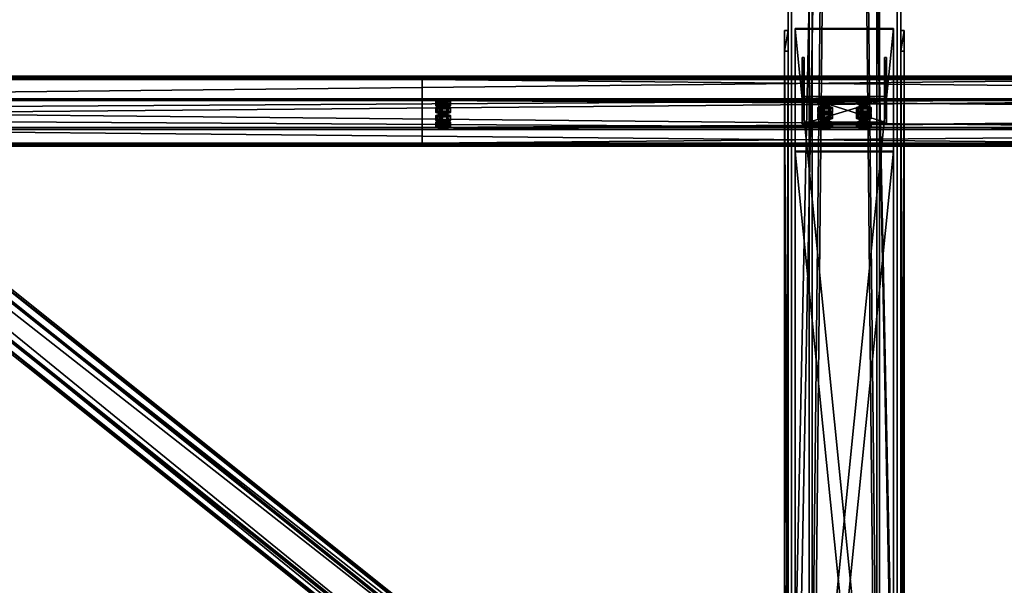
# Model space of a CAD drawing. Header units: millimetres. Extents: x -333 to 67333, y -930 to 39730.
# Tile 371 of 656: x 26728 to 28127, y 789 to 1593. Entities that reach past the tile are written whole.
import ezdxf

# ---------------------------------------------------------------- set-up
doc = ezdxf.new("R2010")
doc.units = ezdxf.units.MM
for name, color, linetype in [('13', 7, 'Continuous'), ('5', 7, 'Continuous'), ('6', 7, 'Continuous'), ('7', 7, 'Continuous'), ('8', 7, 'Continuous'), ('95', 7, 'Continuous')]:
    doc.layers.add(name, color=color, linetype=linetype)

msp = doc.modelspace()

# ---------------------------------------------------------------- meshes
at = {"layer": '13', "color": 30}
mesh = msp.add_polyface(dxfattribs=at)
corners = [(28500, 1509.5, 3753.1), (28500, 1437.1, 3737.8), (21700, 1437.1, 3737.8), (21700, 1509.5, 3753.1), (28500, 1478.3, 3544.1), (21700, 1478.3, 3544.1), (28500, 1417.6, 3531.2), (21700, 1417.6, 3531.2), (28500, 1414.9, 3543.9), (21700, 1414.9, 3543.9), (28500, 1413, 3543.5), (21700, 1413, 3543.5), (28500, 1416.1, 3528.8), (21700, 1416.1, 3528.8), (28500, 1480.7, 3542.5), (21700, 1480.7, 3542.5), (28500, 1439.5, 3736.2), (21700, 1439.5, 3736.2), (28500, 1508, 3750.8), (21700, 1508, 3750.8), (28500, 1510.7, 3738.1), (21700, 1510.7, 3738.1), (28500, 1512.6, 3738.5), (21700, 1512.6, 3738.5)]
mesh.append_faces([[corners[k] for k in face] for face in [(0, 2, 3, 3), (1, 5, 2, 2), (4, 7, 5, 5), (6, 9, 7, 7), (8, 11, 9, 9), (10, 13, 11, 11), (12, 15, 13, 13), (14, 17, 15, 15), (16, 19, 17, 17), (18, 21, 19, 19), (20, 23, 21, 21), (22, 3, 23, 23), (8, 12, 10, 10), (20, 0, 22, 22), (11, 7, 9, 9)]], dxfattribs={"vtx0": -1, "color": 30})
mesh.append_faces([[corners[k] for k in face] for face in [(1, 16, 4, 4), (16, 0, 18, 18), (18, 0, 20, 20), (14, 4, 16, 16), (3, 19, 23, 23), (19, 2, 17, 17), (15, 5, 13, 13), (13, 7, 11, 11)]], dxfattribs={"vtx0": -1, "vtx1": -1, "color": 30})
mesh.append_faces([[corners[k] for k in face] for face in [(12, 8, 6, 6), (16, 1, 0, 0), (6, 14, 12, 12), (14, 6, 4, 4), (19, 3, 2, 2), (17, 2, 5, 5), (5, 15, 17, 17), (13, 5, 7, 7)]], dxfattribs={"vtx0": -1, "vtx2": -1, "vtx3": -1, "color": 30})
mesh.append_faces([[corners[k] for k in face] for face in [(21, 23, 19, 19)]], dxfattribs={"vtx1": -1, "color": 30})
mesh.append_faces([[corners[k] for k in face] for face in [(0, 1, 2, 2), (1, 4, 5, 5), (4, 6, 7, 7), (6, 8, 9, 9), (8, 10, 11, 11), (10, 12, 13, 13), (12, 14, 15, 15), (14, 16, 17, 17), (16, 18, 19, 19), (18, 20, 21, 21), (20, 22, 23, 23), (22, 0, 3, 3)]], dxfattribs={"vtx2": -1, "vtx3": -1, "color": 30})
mesh = msp.add_polyface(dxfattribs=at)
corners = [(34100, 1509.5, 3753.1), (34100, 1437.1, 3737.8), (27300, 1437.1, 3737.8), (27300, 1509.5, 3753.1), (34100, 1478.3, 3544.1), (27300, 1478.3, 3544.1), (34100, 1417.6, 3531.2), (27300, 1417.6, 3531.2), (34100, 1414.9, 3543.9), (27300, 1414.9, 3543.9), (34100, 1413, 3543.5), (27300, 1413, 3543.5), (34100, 1416.1, 3528.8), (27300, 1416.1, 3528.8), (34100, 1480.7, 3542.5), (27300, 1480.7, 3542.5), (34100, 1439.5, 3736.2), (27300, 1439.5, 3736.2), (34100, 1508, 3750.8), (27300, 1508, 3750.8), (34100, 1510.7, 3738.1), (27300, 1510.7, 3738.1), (34100, 1512.6, 3738.5), (27300, 1512.6, 3738.5)]
mesh.append_faces([[corners[k] for k in face] for face in [(0, 2, 3, 3), (1, 5, 2, 2), (4, 7, 5, 5), (6, 9, 7, 7), (8, 11, 9, 9), (10, 13, 11, 11), (12, 15, 13, 13), (14, 17, 15, 15), (16, 19, 17, 17), (18, 21, 19, 19), (20, 23, 21, 21), (22, 3, 23, 23), (8, 12, 10, 10), (20, 0, 22, 22), (11, 7, 9, 9)]], dxfattribs={"vtx0": -1, "color": 30})
mesh.append_faces([[corners[k] for k in face] for face in [(1, 16, 4, 4), (16, 0, 18, 18), (18, 0, 20, 20), (14, 4, 16, 16), (3, 19, 23, 23), (19, 2, 17, 17), (15, 5, 13, 13), (13, 7, 11, 11)]], dxfattribs={"vtx0": -1, "vtx1": -1, "color": 30})
mesh.append_faces([[corners[k] for k in face] for face in [(12, 8, 6, 6), (16, 1, 0, 0), (6, 14, 12, 12), (14, 6, 4, 4), (19, 3, 2, 2), (17, 2, 5, 5), (5, 15, 17, 17), (13, 5, 7, 7)]], dxfattribs={"vtx0": -1, "vtx2": -1, "vtx3": -1, "color": 30})
mesh.append_faces([[corners[k] for k in face] for face in [(21, 23, 19, 19)]], dxfattribs={"vtx1": -1, "color": 30})
mesh.append_faces([[corners[k] for k in face] for face in [(0, 1, 2, 2), (1, 4, 5, 5), (4, 6, 7, 7), (6, 8, 9, 9), (8, 10, 11, 11), (10, 12, 13, 13), (12, 14, 15, 15), (14, 16, 17, 17), (16, 18, 19, 19), (18, 20, 21, 21), (20, 22, 23, 23), (22, 0, 3, 3)]], dxfattribs={"vtx2": -1, "vtx3": -1, "color": 30})
at = {"layer": '5', "color": 131}
mesh = msp.add_polyface(dxfattribs=at)
corners = [(27946, 185.3, 2984), (27854, 185.3, 2984), (27854, 9385, 2984), (27946, 9385, 2984), (27854, 185.3, 3076), (27854, 9385, 3076), (27946, 185.3, 3076), (27946, 9385, 3076), (27950, 185.3, 2980), (27950, 185.3, 3080), (27950, 9385, 3080), (27950, 9385, 2980), (27850, 185.3, 3080), (27850, 9385, 3080), (27850, 185.3, 2980), (27850, 9385, 2980)]
mesh.append_faces([[corners[k] for k in face] for face in [(0, 2, 3, 3), (1, 5, 2, 2), (4, 7, 5, 5), (6, 3, 7, 7), (8, 10, 11, 11), (9, 13, 10, 10), (12, 15, 13, 13), (14, 11, 15, 15)]], dxfattribs={"vtx0": -1, "color": 131})
mesh.append_faces([[corners[k] for k in face] for face in [(9, 6, 12, 12), (6, 8, 0, 0), (0, 8, 1, 1), (12, 4, 14, 14), (4, 12, 6, 6), (14, 1, 8, 8), (11, 3, 15, 15), (3, 10, 7, 7), (7, 10, 5, 5), (15, 2, 13, 13), (2, 15, 3, 3), (13, 5, 10, 10)]], dxfattribs={"vtx0": -1, "vtx1": -1, "color": 131})
mesh.append_faces([[corners[k] for k in face] for face in [(6, 9, 8, 8), (14, 4, 1, 1), (3, 11, 10, 10), (13, 2, 5, 5)]], dxfattribs={"vtx0": -1, "vtx2": -1, "vtx3": -1, "color": 131})
mesh.append_faces([[corners[k] for k in face] for face in [(0, 1, 2, 2), (1, 4, 5, 5), (4, 6, 7, 7), (6, 0, 3, 3), (8, 9, 10, 10), (9, 12, 13, 13), (12, 14, 15, 15), (14, 8, 11, 11)]], dxfattribs={"vtx2": -1, "vtx3": -1, "color": 131})
at = {"layer": '6', "color": 2}
mesh = msp.add_polyface(dxfattribs=at)
corners = [(27825, 7914.8, 4751.7), (27975, 7914.8, 4751.7), (27975, 175.3, 3106.7), (27825, 175.3, 3106.7), (27975, 7883.6, 4898.4), (27975, 25.3, 3228.1), (27825, 7883.6, 4898.4), (27825, 25.3, 3228.1), (27820, 7915.8, 4746.8), (27820, 7882.6, 4903.3), (27820, 20.3, 3232.2), (27820, 180.3, 3102.6), (27980, 7882.6, 4903.3), (27980, 20.3, 3232.2), (27980, 7915.8, 4746.8), (27980, 180.3, 3102.6)]
mesh.append_faces([[corners[k] for k in face] for face in [(0, 2, 3, 3), (1, 5, 2, 2), (4, 7, 5, 5), (6, 3, 7, 7), (8, 10, 11, 11), (9, 13, 10, 10), (12, 15, 13, 13), (14, 11, 15, 15)]], dxfattribs={"vtx0": -1, "color": 2})
mesh.append_faces([[corners[k] for k in face] for face in [(9, 6, 12, 12), (6, 8, 0, 0), (0, 8, 1, 1), (12, 4, 14, 14), (4, 12, 6, 6), (14, 1, 8, 8), (11, 3, 15, 15), (3, 10, 7, 7), (7, 10, 5, 5), (15, 2, 13, 13), (2, 15, 3, 3), (13, 5, 10, 10)]], dxfattribs={"vtx0": -1, "vtx1": -1, "color": 2})
mesh.append_faces([[corners[k] for k in face] for face in [(6, 9, 8, 8), (14, 4, 1, 1), (3, 11, 10, 10), (13, 2, 5, 5)]], dxfattribs={"vtx0": -1, "vtx2": -1, "vtx3": -1, "color": 2})
mesh.append_faces([[corners[k] for k in face] for face in [(0, 1, 2, 2), (1, 4, 5, 5), (4, 6, 7, 7), (6, 0, 3, 3), (8, 9, 10, 10), (9, 12, 13, 13), (12, 14, 15, 15), (14, 8, 11, 11)]], dxfattribs={"vtx2": -1, "vtx3": -1, "color": 2})
at = {"layer": '7', "color": 6}
mesh = msp.add_polyface(dxfattribs=at)
corners = [(27820, 1548.3, 3546.7), (27820, 30.3, 3224.1), (27815, 30.3, 3224.1), (27815, 1548.3, 3546.7), (27820, 30.3, 2985), (27815, 30.3, 2985), (27820, 170.3, 2985), (27815, 170.3, 2985), (27820, 170.3, 3102.6), (27815, 170.3, 3102.6), (27820, 178.2, 3112.4), (27815, 178.2, 3112.4), (27820, 1577.4, 3409.8), (27815, 1577.4, 3409.8)]
mesh.append_faces([[corners[k] for k in face] for face in [(0, 2, 3, 3), (1, 5, 2, 2), (4, 7, 5, 5), (6, 9, 7, 7), (8, 11, 9, 9), (10, 13, 11, 11), (12, 3, 13, 13), (1, 6, 4, 4), (10, 0, 12, 12), (3, 11, 13, 13), (7, 2, 5, 5)]], dxfattribs={"vtx0": -1, "color": 6})
mesh.append_faces([[corners[k] for k in face] for face in [(6, 1, 8, 8), (8, 1, 10, 10), (11, 2, 9, 9), (9, 2, 7, 7)]], dxfattribs={"vtx0": -1, "vtx1": -1, "color": 6})
mesh.append_faces([[corners[k] for k in face] for face in [(10, 1, 0, 0), (11, 3, 2, 2)]], dxfattribs={"vtx0": -1, "vtx2": -1, "vtx3": -1, "color": 6})
mesh.append_faces([[corners[k] for k in face] for face in [(0, 1, 2, 2), (1, 4, 5, 5), (4, 6, 7, 7), (6, 8, 9, 9), (8, 10, 11, 11), (10, 12, 13, 13), (12, 0, 3, 3)]], dxfattribs={"vtx2": -1, "vtx3": -1, "color": 6})
mesh = msp.add_polyface(dxfattribs=at)
corners = [(27970, 184.3, 3103.4), (27830, 184.3, 3103.4), (27830, 1579.5, 3400), (27970, 1579.5, 3400), (27830, 185.3, 3098.6), (27830, 1580.5, 3395.1), (27970, 185.3, 3098.6), (27970, 1580.5, 3395.1)]
mesh.append_faces([[corners[k] for k in face] for face in [(0, 2, 3, 3), (1, 5, 2, 2), (4, 7, 5, 5), (6, 3, 7, 7), (1, 6, 4, 4), (3, 5, 7, 7)]], dxfattribs={"vtx0": -1, "color": 6})
mesh.append_faces([[corners[k] for k in face] for face in [(0, 1, 2, 2), (1, 4, 5, 5), (4, 6, 7, 7), (6, 0, 3, 3), (1, 0, 6, 6), (3, 2, 5, 5)]], dxfattribs={"vtx2": -1, "vtx3": -1, "color": 6})
mesh = msp.add_polyface(dxfattribs=at)
corners = [(27985, 1548.3, 3546.7), (27985, 30.3, 3224.1), (27980, 30.3, 3224.1), (27980, 1548.3, 3546.7), (27985, 30.3, 2985), (27980, 30.3, 2985), (27985, 170.3, 2985), (27980, 170.3, 2985), (27985, 170.3, 3102.6), (27980, 170.3, 3102.6), (27985, 178.2, 3112.4), (27980, 178.2, 3112.4), (27985, 1577.4, 3409.8), (27980, 1577.4, 3409.8)]
mesh.append_faces([[corners[k] for k in face] for face in [(0, 2, 3, 3), (1, 5, 2, 2), (4, 7, 5, 5), (6, 9, 7, 7), (8, 11, 9, 9), (10, 13, 11, 11), (12, 3, 13, 13), (1, 6, 4, 4), (10, 0, 12, 12), (3, 11, 13, 13), (7, 2, 5, 5)]], dxfattribs={"vtx0": -1, "color": 6})
mesh.append_faces([[corners[k] for k in face] for face in [(6, 1, 8, 8), (8, 1, 10, 10), (11, 2, 9, 9), (9, 2, 7, 7)]], dxfattribs={"vtx0": -1, "vtx1": -1, "color": 6})
mesh.append_faces([[corners[k] for k in face] for face in [(10, 1, 0, 0), (11, 3, 2, 2)]], dxfattribs={"vtx0": -1, "vtx2": -1, "vtx3": -1, "color": 6})
mesh.append_faces([[corners[k] for k in face] for face in [(0, 1, 2, 2), (1, 4, 5, 5), (4, 6, 7, 7), (6, 8, 9, 9), (8, 10, 11, 11), (10, 12, 13, 13), (12, 0, 3, 3)]], dxfattribs={"vtx2": -1, "vtx3": -1, "color": 6})
mesh = msp.add_polyface(dxfattribs=at)
corners = [(27840, 1444.3, 3713.7), (27960, 1444.3, 3713.7), (27960, 1480.7, 3542.5), (27840, 1480.7, 3542.5), (27960, 1503, 3726.2), (27960, 1539.3, 3555), (27957, 1503, 3726.2), (27957, 1539.3, 3555), (27957, 1447.2, 3714.3), (27957, 1483.6, 3543.2), (27843, 1447.2, 3714.3), (27843, 1483.6, 3543.2), (27843, 1503, 3726.2), (27843, 1539.3, 3555), (27840, 1503, 3726.2), (27840, 1539.3, 3555)]
mesh.append_faces([[corners[k] for k in face] for face in [(0, 2, 3, 3), (1, 5, 2, 2), (4, 7, 5, 5), (6, 9, 7, 7), (8, 11, 9, 9), (10, 13, 11, 11), (12, 15, 13, 13), (14, 3, 15, 15), (12, 0, 14, 14), (7, 2, 5, 5)]], dxfattribs={"vtx0": -1, "color": 6})
mesh.append_faces([[corners[k] for k in face] for face in [(1, 8, 4, 4), (8, 0, 10, 10), (10, 0, 12, 12), (3, 11, 15, 15), (11, 2, 9, 9), (9, 2, 7, 7)]], dxfattribs={"vtx0": -1, "vtx1": -1, "color": 6})
mesh.append_faces([[corners[k] for k in face] for face in [(8, 1, 0, 0), (11, 3, 2, 2)]], dxfattribs={"vtx0": -1, "vtx2": -1, "vtx3": -1, "color": 6})
mesh.append_faces([[corners[k] for k in face] for face in [(6, 4, 8, 8), (13, 15, 11, 11)]], dxfattribs={"vtx1": -1, "color": 6})
mesh.append_faces([[corners[k] for k in face] for face in [(0, 1, 2, 2), (1, 4, 5, 5), (4, 6, 7, 7), (6, 8, 9, 9), (8, 10, 11, 11), (10, 12, 13, 13), (12, 14, 15, 15), (14, 0, 3, 3)]], dxfattribs={"vtx2": -1, "vtx3": -1, "color": 6})
mesh = msp.add_polyface(dxfattribs=at)
corners = [(27970, 19.3, 3237.1), (27830, 19.3, 3237.1), (27830, 1405.3, 3531.7), (27970, 1405.3, 3531.7), (27830, 20.3, 3232.2), (27830, 1406.3, 3526.8), (27970, 20.3, 3232.2), (27970, 1406.3, 3526.8)]
mesh.append_faces([[corners[k] for k in face] for face in [(0, 2, 3, 3), (1, 5, 2, 2), (4, 7, 5, 5), (6, 3, 7, 7), (1, 6, 4, 4), (3, 5, 7, 7)]], dxfattribs={"vtx0": -1, "color": 6})
mesh.append_faces([[corners[k] for k in face] for face in [(0, 1, 2, 2), (1, 4, 5, 5), (4, 6, 7, 7), (6, 0, 3, 3), (1, 0, 6, 6), (3, 2, 5, 5)]], dxfattribs={"vtx2": -1, "vtx3": -1, "color": 6})
at = {"layer": '8', "color": 253}
mesh = msp.add_polyface(dxfattribs=at)
corners = [(27727.9, 397.1, 3192.6), (27693.8, 356.2, 3183.9), (22606.7, 4423.3, 4048.4), (22640.9, 4464.2, 4057.1), (27693.8, 340.8, 3256.3), (22606.7, 4407.9, 4120.8), (27727.9, 381.7, 3265), (22640.9, 4448.8, 4129.5), (27729.8, 399.9, 3190.2), (27729.8, 383.3, 3268.4), (22642.8, 4450.5, 4132.9), (22642.8, 4467.1, 4054.7), (27691.9, 337.9, 3258.8), (22604.8, 4405, 4123.2), (27691.9, 354.5, 3180.5), (22604.8, 4421.6, 4045)]
mesh.append_faces([[corners[k] for k in face] for face in [(0, 2, 3, 3), (1, 5, 2, 2), (4, 7, 5, 5), (6, 3, 7, 7), (8, 10, 11, 11), (9, 13, 10, 10), (12, 15, 13, 13), (14, 11, 15, 15)]], dxfattribs={"vtx0": -1, "color": 253})
mesh.append_faces([[corners[k] for k in face] for face in [(9, 6, 12, 12), (6, 8, 0, 0), (0, 8, 1, 1), (12, 4, 14, 14), (4, 12, 6, 6), (14, 1, 8, 8), (3, 10, 7, 7), (15, 2, 13, 13)]], dxfattribs={"vtx0": -1, "vtx1": -1, "color": 253})
mesh.append_faces([[corners[k] for k in face] for face in [(6, 9, 8, 8), (14, 4, 1, 1), (11, 3, 2, 2), (3, 11, 10, 10), (7, 10, 13, 13), (2, 15, 11, 11), (13, 2, 5, 5), (13, 5, 7, 7)]], dxfattribs={"vtx0": -1, "vtx2": -1, "vtx3": -1, "color": 253})
mesh.append_faces([[corners[k] for k in face] for face in [(0, 1, 2, 2), (1, 4, 5, 5), (4, 6, 7, 7), (6, 0, 3, 3), (8, 9, 10, 10), (9, 12, 13, 13), (12, 14, 15, 15), (14, 8, 11, 11)]], dxfattribs={"vtx2": -1, "vtx3": -1, "color": 253})
mesh = msp.add_polyface(dxfattribs=at)
corners = [(28106.2, 356.2, 3183.9), (28072.1, 397.1, 3192.6), (33159.1, 4464.2, 4057.1), (33193.3, 4423.3, 4048.4), (28072.1, 381.7, 3265), (33159.1, 4448.8, 4129.5), (28106.2, 340.8, 3256.3), (33193.3, 4407.9, 4120.8), (28108.1, 354.5, 3180.5), (28108.1, 337.9, 3258.8), (33195.2, 4405, 4123.2), (33195.2, 4421.6, 4045), (28070.2, 383.3, 3268.4), (33157.2, 4450.5, 4132.9), (28070.2, 399.9, 3190.2), (33157.2, 4467.1, 4054.7)]
mesh.append_faces([[corners[k] for k in face] for face in [(0, 2, 3, 3), (1, 5, 2, 2), (4, 7, 5, 5), (6, 3, 7, 7), (8, 10, 11, 11), (9, 13, 10, 10), (12, 15, 13, 13), (14, 11, 15, 15)]], dxfattribs={"vtx0": -1, "color": 253})
mesh.append_faces([[corners[k] for k in face] for face in [(9, 6, 12, 12), (6, 8, 0, 0), (3, 10, 7, 7), (15, 2, 13, 13)]], dxfattribs={"vtx0": -1, "vtx1": -1, "color": 253})
mesh.append_faces([[corners[k] for k in face] for face in [(6, 9, 8, 8), (12, 6, 4, 4), (0, 8, 14, 14), (4, 14, 12, 12), (14, 4, 1, 1), (14, 1, 0, 0), (11, 3, 2, 2), (3, 11, 10, 10), (7, 10, 13, 13), (2, 15, 11, 11), (13, 2, 5, 5), (13, 5, 7, 7)]], dxfattribs={"vtx0": -1, "vtx2": -1, "vtx3": -1, "color": 253})
mesh.append_faces([[corners[k] for k in face] for face in [(0, 1, 2, 2), (1, 4, 5, 5), (4, 6, 7, 7), (6, 0, 3, 3), (8, 9, 10, 10), (9, 12, 13, 13), (12, 14, 15, 15), (14, 8, 11, 11)]], dxfattribs={"vtx2": -1, "vtx3": -1, "color": 253})
at = {"layer": '95', "color": 20}
mesh = msp.add_polyface(dxfattribs=at)
corners = [(27324, 1447.5, 3688.8), (27324.8, 1448.1, 3685.9), (27324.8, 1450.1, 3686.3), (27324, 1449.5, 3689.3), (27327, 1448.6, 3683.8), (27327, 1450.5, 3684.2), (27330, 1448.8, 3683), (27330, 1450.7, 3683.4), (27333, 1448.6, 3683.8), (27333, 1450.5, 3684.2), (27335.2, 1448.1, 3685.9), (27335.2, 1450.1, 3686.3), (27336, 1447.5, 3688.8), (27336, 1449.5, 3689.3), (27335.2, 1446.9, 3691.8), (27335.2, 1448.8, 3692.2), (27333, 1446.4, 3693.9), (27333, 1448.4, 3694.3), (27330, 1446.3, 3694.7), (27330, 1448.2, 3695.1), (27327, 1446.4, 3693.9), (27327, 1448.4, 3694.3), (27324.8, 1446.9, 3691.8), (27324.8, 1448.8, 3692.2), (27319.6, 1449.5, 3689.3), (27324.8, 1451.3, 3680.5), (27324.8, 1458.7, 3682), (27319.6, 1456.8, 3690.8), (27335.2, 1451.3, 3680.5), (27335.2, 1458.7, 3682), (27340.4, 1449.5, 3689.3), (27340.4, 1456.8, 3690.8), (27335.2, 1447.6, 3698.1), (27335.2, 1454.9, 3699.6), (27324.8, 1447.6, 3698.1), (27324.8, 1454.9, 3699.6), (27319.6, 1440.2, 3687.3), (27324.8, 1442, 3678.5), (27324.8, 1449.4, 3680), (27319.6, 1447.5, 3688.8), (27335.2, 1442, 3678.5), (27335.2, 1449.4, 3680), (27340.4, 1440.2, 3687.3), (27340.4, 1447.5, 3688.8), (27335.2, 1438.3, 3696.1), (27335.2, 1445.6, 3697.7), (27324.8, 1438.3, 3696.1), (27324.8, 1445.6, 3697.7), (27324, 1468.3, 3591), (27324.8, 1468.9, 3588.1), (27324.8, 1470.9, 3588.5), (27324, 1470.3, 3591.4), (27327, 1469.4, 3585.9), (27327, 1471.3, 3586.4), (27330, 1469.5, 3585.2), (27330, 1471.5, 3585.6), (27333, 1469.4, 3585.9), (27333, 1471.3, 3586.4), (27335.2, 1468.9, 3588.1), (27335.2, 1470.9, 3588.5), (27336, 1468.3, 3591), (27336, 1470.3, 3591.4), (27335.2, 1467.7, 3594), (27335.2, 1469.6, 3594.4), (27333, 1467.2, 3596.1), (27333, 1469.2, 3596.5), (27330, 1467.1, 3596.9), (27330, 1469, 3597.3), (27327, 1467.2, 3596.1), (27327, 1469.2, 3596.5), (27324.8, 1467.7, 3594), (27324.8, 1469.6, 3594.4), (27319.6, 1470.3, 3591.4), (27324.8, 1472.1, 3582.6), (27324.8, 1479.5, 3584.2), (27319.6, 1477.6, 3593), (27335.2, 1472.1, 3582.6), (27335.2, 1479.5, 3584.2), (27340.4, 1470.3, 3591.4), (27340.4, 1477.6, 3593), (27335.2, 1468.4, 3600.3), (27335.2, 1475.7, 3601.8), (27324.8, 1468.4, 3600.3), (27324.8, 1475.7, 3601.8), (27319.6, 1461, 3589.5), (27324.8, 1462.8, 3580.7), (27324.8, 1470.2, 3582.2), (27319.6, 1468.3, 3591), (27335.2, 1462.8, 3580.7), (27335.2, 1470.2, 3582.2), (27340.4, 1461, 3589.5), (27340.4, 1468.3, 3591), (27335.2, 1459.1, 3598.3), (27335.2, 1466.4, 3599.8), (27324.8, 1459.1, 3598.3), (27324.8, 1466.4, 3599.8)]
mesh.append_faces([[corners[k] for k in face] for face in [(0, 2, 3, 3), (1, 5, 2, 2), (4, 7, 5, 5), (6, 9, 7, 7), (8, 11, 9, 9), (10, 13, 11, 11), (12, 15, 13, 13), (14, 17, 15, 15), (16, 19, 17, 17), (18, 21, 19, 19), (20, 23, 21, 21), (22, 3, 23, 23), (4, 8, 6, 6), (16, 20, 18, 18), (21, 17, 19, 19), (9, 5, 7, 7), (24, 26, 27, 27), (25, 29, 26, 26), (28, 31, 29, 29), (30, 33, 31, 31), (32, 35, 33, 33), (34, 27, 35, 35), (25, 30, 28, 28), (32, 24, 34, 34), (27, 33, 35, 35), (31, 26, 29, 29), (36, 38, 39, 39), (37, 41, 38, 38), (40, 43, 41, 41), (42, 45, 43, 43), (44, 47, 45, 45), (46, 39, 47, 47), (37, 42, 40, 40), (44, 36, 46, 46), (39, 45, 47, 47), (43, 38, 41, 41), (48, 50, 51, 51), (49, 53, 50, 50), (52, 55, 53, 53), (54, 57, 55, 55), (56, 59, 57, 57), (58, 61, 59, 59), (60, 63, 61, 61), (62, 65, 63, 63), (64, 67, 65, 65), (66, 69, 67, 67), (68, 71, 69, 69), (70, 51, 71, 71), (52, 56, 54, 54), (64, 68, 66, 66), (69, 65, 67, 67), (57, 53, 55, 55), (72, 74, 75, 75), (73, 77, 74, 74), (76, 79, 77, 77), (78, 81, 79, 79), (80, 83, 81, 81), (82, 75, 83, 83), (73, 78, 76, 76), (80, 72, 82, 82), (75, 81, 83, 83), (79, 74, 77, 77), (84, 86, 87, 87), (85, 89, 86, 86), (88, 91, 89, 89), (90, 93, 91, 91), (92, 95, 93, 93), (94, 87, 95, 95), (85, 90, 88, 88), (92, 84, 94, 94), (87, 93, 95, 95), (91, 86, 89, 89)]], dxfattribs={"vtx0": -1, "color": 20})
mesh.append_faces([[corners[k] for k in face] for face in [(8, 4, 10, 10), (10, 1, 12, 12), (12, 0, 14, 14), (14, 22, 16, 16), (17, 23, 15, 15), (15, 3, 13, 13), (13, 2, 11, 11), (11, 5, 9, 9), (30, 24, 32, 32), (33, 27, 31, 31), (42, 36, 44, 44), (45, 39, 43, 43), (56, 52, 58, 58), (58, 49, 60, 60), (60, 48, 62, 62), (62, 70, 64, 64), (65, 71, 63, 63), (63, 51, 61, 61), (61, 50, 59, 59), (59, 53, 57, 57), (78, 72, 80, 80), (81, 75, 79, 79), (90, 84, 92, 92), (93, 87, 91, 91)]], dxfattribs={"vtx0": -1, "vtx1": -1, "color": 20})
mesh.append_faces([[corners[k] for k in face] for face in [(10, 4, 1, 1), (12, 1, 0, 0), (14, 0, 22, 22), (16, 22, 20, 20), (17, 21, 23, 23), (15, 23, 3, 3), (13, 3, 2, 2), (11, 2, 5, 5), (30, 25, 24, 24), (31, 27, 26, 26), (42, 37, 36, 36), (43, 39, 38, 38), (58, 52, 49, 49), (60, 49, 48, 48), (62, 48, 70, 70), (64, 70, 68, 68), (65, 69, 71, 71), (63, 71, 51, 51), (61, 51, 50, 50), (59, 50, 53, 53), (78, 73, 72, 72), (79, 75, 74, 74), (90, 85, 84, 84), (91, 87, 86, 86)]], dxfattribs={"vtx0": -1, "vtx2": -1, "vtx3": -1, "color": 20})
mesh.append_faces([[corners[k] for k in face] for face in [(0, 1, 2, 2), (1, 4, 5, 5), (4, 6, 7, 7), (6, 8, 9, 9), (8, 10, 11, 11), (10, 12, 13, 13), (12, 14, 15, 15), (14, 16, 17, 17), (16, 18, 19, 19), (18, 20, 21, 21), (20, 22, 23, 23), (22, 0, 3, 3), (24, 25, 26, 26), (25, 28, 29, 29), (28, 30, 31, 31), (30, 32, 33, 33), (32, 34, 35, 35), (34, 24, 27, 27), (36, 37, 38, 38), (37, 40, 41, 41), (40, 42, 43, 43), (42, 44, 45, 45), (44, 46, 47, 47), (46, 36, 39, 39), (48, 49, 50, 50), (49, 52, 53, 53), (52, 54, 55, 55), (54, 56, 57, 57), (56, 58, 59, 59), (58, 60, 61, 61), (60, 62, 63, 63), (62, 64, 65, 65), (64, 66, 67, 67), (66, 68, 69, 69), (68, 70, 71, 71), (70, 48, 51, 51), (72, 73, 74, 74), (73, 76, 77, 77), (76, 78, 79, 79), (78, 80, 81, 81), (80, 82, 83, 83), (82, 72, 75, 75), (84, 85, 86, 86), (85, 88, 89, 89), (88, 90, 91, 91), (90, 92, 93, 93), (92, 94, 95, 95), (94, 84, 87, 87)]], dxfattribs={"vtx2": -1, "vtx3": -1, "color": 20})
mesh = msp.add_polyface(dxfattribs=at)
corners = [(27866.5, 1468.3, 3591), (27867.3, 1473.8, 3589.1), (27866.5, 1473.2, 3592.1), (27867.3, 1468.9, 3588.1), (27869.5, 1469.4, 3585.9), (27869.5, 1474.3, 3587), (27872.5, 1469.5, 3585.2), (27872.5, 1474.4, 3586.2), (27875.5, 1469.4, 3585.9), (27875.5, 1474.3, 3587), (27877.7, 1468.9, 3588.1), (27877.7, 1473.8, 3589.1), (27878.5, 1473.2, 3592.1), (27878.5, 1468.3, 3591), (27877.7, 1472.6, 3595), (27867.3, 1467.7, 3594), (27867.3, 1472.6, 3595), (27869.5, 1472.1, 3597.2), (27875.5, 1472.1, 3597.2), (27872.5, 1471.9, 3597.9), (27862.1, 1473.2, 3592.1), (27867.3, 1475.1, 3583.3), (27867.3, 1482.4, 3584.8), (27862.1, 1480.5, 3593.6), (27877.7, 1475.1, 3583.3), (27877.7, 1482.4, 3584.8), (27882.9, 1473.2, 3592.1), (27882.9, 1480.5, 3593.6), (27877.7, 1471.3, 3600.9), (27877.7, 1478.7, 3602.4), (27867.3, 1471.3, 3600.9), (27867.3, 1478.7, 3602.4)]
mesh.append_faces([[corners[k] for k in face] for face in [(0, 1, 2, 2), (3, 5, 1, 1), (4, 7, 5, 5), (6, 9, 7, 7), (8, 11, 9, 9), (10, 12, 11, 11), (13, 14, 12, 12), (15, 2, 16, 16), (17, 18, 19, 19), (9, 5, 7, 7), (20, 22, 23, 23), (21, 25, 22, 22), (24, 27, 25, 25), (26, 29, 27, 27), (28, 31, 29, 29), (30, 23, 31, 31), (21, 26, 24, 24), (28, 20, 30, 30), (23, 29, 31, 31), (27, 22, 25, 25)]], dxfattribs={"vtx0": -1, "color": 20})
mesh.append_faces([[corners[k] for k in face] for face in [(18, 16, 14, 14), (14, 2, 12, 12), (12, 1, 11, 11), (11, 5, 9, 9), (26, 20, 28, 28), (29, 23, 27, 27)]], dxfattribs={"vtx0": -1, "vtx1": -1, "color": 20})
mesh.append_faces([[corners[k] for k in face] for face in [(18, 17, 16, 16), (14, 16, 2, 2), (12, 2, 1, 1), (11, 1, 5, 5), (26, 21, 20, 20), (27, 23, 22, 22)]], dxfattribs={"vtx0": -1, "vtx2": -1, "vtx3": -1, "color": 20})
mesh.append_faces([[corners[k] for k in face] for face in [(3, 4, 5, 5), (4, 6, 7, 7), (6, 8, 9, 9), (8, 10, 11, 11), (20, 21, 22, 22), (21, 24, 25, 25), (24, 26, 27, 27), (26, 28, 29, 29), (28, 30, 31, 31), (30, 20, 23, 23)]], dxfattribs={"vtx2": -1, "vtx3": -1, "color": 20})
mesh = msp.add_polyface(dxfattribs=at)
corners = [(27877.7, 1457.9, 3700.2), (27862.1, 1459.7, 3691.4), (27867.3, 1461.6, 3682.6), (27882.9, 1459.7, 3691.4), (27877.7, 1461.6, 3682.6), (27866.5, 1468.3, 3591), (27867.3, 1468.9, 3588.1), (27867.3, 1473.8, 3589.1), (27877.7, 1468.9, 3588.1), (27878.5, 1468.3, 3591), (27878.5, 1473.2, 3592.1), (27877.7, 1467.7, 3594), (27877.7, 1472.6, 3595), (27875.5, 1467.2, 3596.1), (27875.5, 1472.1, 3597.2), (27872.5, 1467.1, 3596.9), (27872.5, 1471.9, 3597.9), (27869.5, 1467.2, 3596.1), (27869.5, 1472.1, 3597.2), (27867.3, 1467.7, 3594), (27867.3, 1472.6, 3595), (27866.5, 1473.2, 3592.1), (27869.5, 1469.4, 3585.9), (27875.5, 1469.4, 3585.9), (27872.5, 1469.5, 3585.2), (27862.1, 1461, 3589.5), (27867.3, 1462.8, 3580.7), (27867.3, 1470.2, 3582.2), (27862.1, 1468.3, 3591), (27877.7, 1462.8, 3580.7), (27877.7, 1470.2, 3582.2), (27882.9, 1461, 3589.5), (27882.9, 1468.3, 3591), (27877.7, 1459.1, 3598.3), (27877.7, 1466.4, 3599.8), (27867.3, 1459.1, 3598.3), (27867.3, 1466.4, 3599.8)]
mesh.append_faces([[corners[k] for k in face] for face in [(3, 2, 4, 4), (11, 14, 12, 12), (13, 16, 14, 14), (15, 18, 16, 16), (17, 20, 18, 18), (22, 23, 24, 24), (13, 17, 15, 15), (25, 27, 28, 28), (26, 30, 27, 27), (29, 32, 30, 30), (31, 34, 32, 32), (33, 36, 34, 34), (35, 28, 36, 36), (26, 31, 29, 29), (28, 34, 36, 36), (32, 27, 30, 30)]], dxfattribs={"vtx0": -1, "color": 20})
mesh.append_faces([[corners[k] for k in face] for face in [(23, 22, 8, 8), (8, 6, 9, 9), (9, 5, 11, 11), (11, 19, 13, 13), (34, 28, 32, 32)]], dxfattribs={"vtx0": -1, "vtx1": -1, "color": 20})
mesh.append_faces([[corners[k] for k in face] for face in [(0, 1, 2, 2), (8, 22, 6, 6), (9, 6, 5, 5), (11, 5, 19, 19), (13, 19, 17, 17), (31, 26, 25, 25), (32, 28, 27, 27)]], dxfattribs={"vtx0": -1, "vtx2": -1, "vtx3": -1, "color": 20})
mesh.append_faces([[corners[k] for k in face] for face in [(5, 6, 7, 7), (8, 9, 10, 10), (9, 11, 12, 12), (11, 13, 14, 14), (13, 15, 16, 16), (15, 17, 18, 18), (17, 19, 20, 20), (19, 5, 21, 21), (25, 26, 27, 27), (26, 29, 30, 30), (29, 31, 32, 32), (31, 33, 34, 34), (33, 35, 36, 36), (35, 25, 28, 28)]], dxfattribs={"vtx2": -1, "vtx3": -1, "color": 20})
mesh = msp.add_polyface(dxfattribs=at)
corners = [(27921.5, 1468.3, 3591), (27922.3, 1473.8, 3589.1), (27921.5, 1473.2, 3592.1), (27922.3, 1468.9, 3588.1), (27924.5, 1469.4, 3585.9), (27924.5, 1474.3, 3587), (27927.5, 1469.5, 3585.2), (27927.5, 1474.4, 3586.2), (27930.5, 1469.4, 3585.9), (27930.5, 1474.3, 3587), (27932.7, 1468.9, 3588.1), (27932.7, 1473.8, 3589.1), (27933.5, 1473.2, 3592.1), (27933.5, 1468.3, 3591), (27932.7, 1472.6, 3595), (27922.3, 1467.7, 3594), (27922.3, 1472.6, 3595), (27924.5, 1472.1, 3597.2), (27930.5, 1472.1, 3597.2), (27927.5, 1471.9, 3597.9), (27917.1, 1473.2, 3592.1), (27922.3, 1475.1, 3583.3), (27922.3, 1482.4, 3584.8), (27917.1, 1480.5, 3593.6), (27932.7, 1475.1, 3583.3), (27932.7, 1482.4, 3584.8), (27937.9, 1473.2, 3592.1), (27937.9, 1480.5, 3593.6), (27932.7, 1471.3, 3600.9), (27932.7, 1478.7, 3602.4), (27922.3, 1471.3, 3600.9), (27922.3, 1478.7, 3602.4)]
mesh.append_faces([[corners[k] for k in face] for face in [(0, 1, 2, 2), (3, 5, 1, 1), (4, 7, 5, 5), (6, 9, 7, 7), (8, 11, 9, 9), (10, 12, 11, 11), (13, 14, 12, 12), (15, 2, 16, 16), (17, 18, 19, 19), (9, 5, 7, 7), (20, 22, 23, 23), (21, 25, 22, 22), (24, 27, 25, 25), (26, 29, 27, 27), (28, 31, 29, 29), (30, 23, 31, 31), (21, 26, 24, 24), (28, 20, 30, 30), (23, 29, 31, 31), (27, 22, 25, 25)]], dxfattribs={"vtx0": -1, "color": 20})
mesh.append_faces([[corners[k] for k in face] for face in [(18, 16, 14, 14), (14, 2, 12, 12), (12, 1, 11, 11), (11, 5, 9, 9), (26, 20, 28, 28), (29, 23, 27, 27)]], dxfattribs={"vtx0": -1, "vtx1": -1, "color": 20})
mesh.append_faces([[corners[k] for k in face] for face in [(18, 17, 16, 16), (14, 16, 2, 2), (12, 2, 1, 1), (11, 1, 5, 5), (26, 21, 20, 20), (27, 23, 22, 22)]], dxfattribs={"vtx0": -1, "vtx2": -1, "vtx3": -1, "color": 20})
mesh.append_faces([[corners[k] for k in face] for face in [(3, 4, 5, 5), (4, 6, 7, 7), (6, 8, 9, 9), (8, 10, 11, 11), (20, 21, 22, 22), (21, 24, 25, 25), (24, 26, 27, 27), (26, 28, 29, 29), (28, 30, 31, 31), (30, 20, 23, 23)]], dxfattribs={"vtx2": -1, "vtx3": -1, "color": 20})
mesh = msp.add_polyface(dxfattribs=at)
corners = [(27937.9, 1459.7, 3691.4), (27917.1, 1459.7, 3691.4), (27922.3, 1461.6, 3682.6), (27932.7, 1461.6, 3682.6), (27921.5, 1468.3, 3591), (27922.3, 1468.9, 3588.1), (27922.3, 1473.8, 3589.1), (27932.7, 1468.9, 3588.1), (27933.5, 1468.3, 3591), (27933.5, 1473.2, 3592.1), (27932.7, 1467.7, 3594), (27932.7, 1472.6, 3595), (27930.5, 1467.2, 3596.1), (27930.5, 1472.1, 3597.2), (27927.5, 1467.1, 3596.9), (27927.5, 1471.9, 3597.9), (27924.5, 1467.2, 3596.1), (27924.5, 1472.1, 3597.2), (27922.3, 1467.7, 3594), (27922.3, 1472.6, 3595), (27921.5, 1473.2, 3592.1), (27924.5, 1469.4, 3585.9), (27930.5, 1469.4, 3585.9), (27927.5, 1469.5, 3585.2), (27917.1, 1461, 3589.5), (27922.3, 1462.8, 3580.7), (27922.3, 1470.2, 3582.2), (27917.1, 1468.3, 3591), (27932.7, 1462.8, 3580.7), (27932.7, 1470.2, 3582.2), (27937.9, 1461, 3589.5), (27937.9, 1468.3, 3591), (27932.7, 1459.1, 3598.3), (27932.7, 1466.4, 3599.8), (27922.3, 1459.1, 3598.3), (27922.3, 1466.4, 3599.8)]
mesh.append_faces([[corners[k] for k in face] for face in [(0, 2, 3, 3), (10, 13, 11, 11), (12, 15, 13, 13), (14, 17, 15, 15), (16, 19, 17, 17), (21, 22, 23, 23), (12, 16, 14, 14), (24, 26, 27, 27), (25, 29, 26, 26), (28, 31, 29, 29), (30, 33, 31, 31), (32, 35, 33, 33), (34, 27, 35, 35), (25, 30, 28, 28), (27, 33, 35, 35), (31, 26, 29, 29)]], dxfattribs={"vtx0": -1, "color": 20})
mesh.append_faces([[corners[k] for k in face] for face in [(22, 21, 7, 7), (7, 5, 8, 8), (8, 4, 10, 10), (10, 18, 12, 12), (33, 27, 31, 31)]], dxfattribs={"vtx0": -1, "vtx1": -1, "color": 20})
mesh.append_faces([[corners[k] for k in face] for face in [(0, 1, 2, 2), (7, 21, 5, 5), (8, 5, 4, 4), (10, 4, 18, 18), (12, 18, 16, 16), (30, 25, 24, 24), (31, 27, 26, 26)]], dxfattribs={"vtx0": -1, "vtx2": -1, "vtx3": -1, "color": 20})
mesh.append_faces([[corners[k] for k in face] for face in [(4, 5, 6, 6), (7, 8, 9, 9), (8, 10, 11, 11), (10, 12, 13, 13), (12, 14, 15, 15), (14, 16, 17, 17), (16, 18, 19, 19), (18, 4, 20, 20), (24, 25, 26, 26), (25, 28, 29, 29), (28, 30, 31, 31), (30, 32, 33, 33), (32, 34, 35, 35), (34, 24, 27, 27)]], dxfattribs={"vtx2": -1, "vtx3": -1, "color": 20})
mesh = msp.add_polyface(dxfattribs=at)
corners = [(27866.5, 1447.5, 3688.8), (27867.3, 1453, 3687), (27866.5, 1452.4, 3689.9), (27867.3, 1448.1, 3685.9), (27869.5, 1448.6, 3683.8), (27869.5, 1453.5, 3684.8), (27872.5, 1448.8, 3683), (27872.5, 1453.6, 3684), (27875.5, 1448.6, 3683.8), (27875.5, 1453.5, 3684.8), (27877.7, 1448.1, 3685.9), (27877.7, 1453, 3687), (27878.5, 1452.4, 3689.9), (27878.5, 1447.5, 3688.8), (27877.7, 1451.8, 3692.8), (27867.3, 1446.9, 3691.8), (27867.3, 1451.8, 3692.8), (27869.5, 1451.3, 3695), (27875.5, 1451.3, 3695), (27872.5, 1451.2, 3695.8), (27862.1, 1452.4, 3689.9), (27867.3, 1454.3, 3681.1), (27867.3, 1461.6, 3682.6), (27862.1, 1459.7, 3691.4), (27877.7, 1454.3, 3681.1), (27877.7, 1461.6, 3682.6), (27882.9, 1452.4, 3689.9), (27882.9, 1459.7, 3691.4), (27877.7, 1450.5, 3698.7), (27877.7, 1457.9, 3700.2), (27867.3, 1450.5, 3698.7), (27867.3, 1457.9, 3700.2), (27882.9, 1461, 3589.5), (27862.1, 1461, 3589.5), (27877.7, 1459.1, 3598.3), (27867.3, 1459.1, 3598.3)]
mesh.append_faces([[corners[k] for k in face] for face in [(0, 1, 2, 2), (3, 5, 1, 1), (4, 7, 5, 5), (6, 9, 7, 7), (8, 11, 9, 9), (10, 12, 11, 11), (13, 14, 12, 12), (15, 2, 16, 16), (17, 18, 19, 19), (9, 5, 7, 7), (20, 22, 23, 23), (21, 25, 22, 22), (24, 27, 25, 25), (26, 29, 27, 27), (28, 31, 29, 29), (30, 23, 31, 31), (21, 26, 24, 24), (28, 20, 30, 30), (23, 29, 31, 31), (34, 33, 35, 35)]], dxfattribs={"vtx0": -1, "color": 20})
mesh.append_faces([[corners[k] for k in face] for face in [(18, 16, 14, 14), (14, 2, 12, 12), (12, 1, 11, 11), (11, 5, 9, 9), (26, 20, 28, 28), (29, 22, 27, 27), (32, 33, 34, 34)]], dxfattribs={"vtx0": -1, "vtx1": -1, "color": 20})
mesh.append_faces([[corners[k] for k in face] for face in [(18, 17, 16, 16), (14, 16, 2, 2), (12, 2, 1, 1), (11, 1, 5, 5), (26, 21, 20, 20)]], dxfattribs={"vtx0": -1, "vtx2": -1, "vtx3": -1, "color": 20})
mesh.append_faces([[corners[k] for k in face] for face in [(3, 4, 5, 5), (4, 6, 7, 7), (6, 8, 9, 9), (8, 10, 11, 11), (20, 21, 22, 22), (21, 24, 25, 25), (24, 26, 27, 27), (26, 28, 29, 29), (28, 30, 31, 31), (30, 20, 23, 23)]], dxfattribs={"vtx2": -1, "vtx3": -1, "color": 20})
mesh = msp.add_polyface(dxfattribs=at)
corners = [(27921.5, 1447.5, 3688.8), (27922.3, 1453, 3687), (27921.5, 1452.4, 3689.9), (27922.3, 1448.1, 3685.9), (27924.5, 1448.6, 3683.8), (27924.5, 1453.5, 3684.8), (27927.5, 1448.8, 3683), (27927.5, 1453.6, 3684), (27930.5, 1448.6, 3683.8), (27930.5, 1453.5, 3684.8), (27932.7, 1448.1, 3685.9), (27932.7, 1453, 3687), (27933.5, 1452.4, 3689.9), (27933.5, 1447.5, 3688.8), (27932.7, 1451.8, 3692.8), (27922.3, 1446.9, 3691.8), (27922.3, 1451.8, 3692.8), (27924.5, 1451.3, 3695), (27930.5, 1451.3, 3695), (27927.5, 1451.2, 3695.8), (27917.1, 1452.4, 3689.9), (27922.3, 1454.3, 3681.1), (27922.3, 1461.6, 3682.6), (27917.1, 1459.7, 3691.4), (27932.7, 1454.3, 3681.1), (27932.7, 1461.6, 3682.6), (27937.9, 1452.4, 3689.9), (27937.9, 1459.7, 3691.4), (27932.7, 1450.5, 3698.7), (27932.7, 1457.9, 3700.2), (27922.3, 1450.5, 3698.7), (27922.3, 1457.9, 3700.2), (27937.9, 1461, 3589.5), (27917.1, 1461, 3589.5), (27932.7, 1459.1, 3598.3), (27922.3, 1459.1, 3598.3)]
mesh.append_faces([[corners[k] for k in face] for face in [(0, 1, 2, 2), (3, 5, 1, 1), (4, 7, 5, 5), (6, 9, 7, 7), (8, 11, 9, 9), (10, 12, 11, 11), (13, 14, 12, 12), (15, 2, 16, 16), (17, 18, 19, 19), (9, 5, 7, 7), (20, 22, 23, 23), (21, 25, 22, 22), (24, 27, 25, 25), (26, 29, 27, 27), (28, 31, 29, 29), (30, 23, 31, 31), (21, 26, 24, 24), (28, 20, 30, 30), (23, 29, 31, 31), (34, 33, 35, 35)]], dxfattribs={"vtx0": -1, "color": 20})
mesh.append_faces([[corners[k] for k in face] for face in [(18, 16, 14, 14), (14, 2, 12, 12), (12, 1, 11, 11), (11, 5, 9, 9), (26, 20, 28, 28), (29, 23, 27, 27), (32, 33, 34, 34)]], dxfattribs={"vtx0": -1, "vtx1": -1, "color": 20})
mesh.append_faces([[corners[k] for k in face] for face in [(18, 17, 16, 16), (14, 16, 2, 2), (12, 2, 1, 1), (11, 1, 5, 5), (26, 21, 20, 20)]], dxfattribs={"vtx0": -1, "vtx2": -1, "vtx3": -1, "color": 20})
mesh.append_faces([[corners[k] for k in face] for face in [(3, 4, 5, 5), (4, 6, 7, 7), (6, 8, 9, 9), (8, 10, 11, 11), (20, 21, 22, 22), (21, 24, 25, 25), (24, 26, 27, 27), (26, 28, 29, 29), (28, 30, 31, 31), (30, 20, 23, 23)]], dxfattribs={"vtx2": -1, "vtx3": -1, "color": 20})
mesh = msp.add_polyface(dxfattribs=at)
corners = [(27866.5, 1447.5, 3688.8), (27867.3, 1448.1, 3685.9), (27867.3, 1453, 3687), (27877.7, 1448.1, 3685.9), (27878.5, 1447.5, 3688.8), (27878.5, 1452.4, 3689.9), (27877.7, 1446.9, 3691.8), (27877.7, 1451.8, 3692.8), (27875.5, 1446.4, 3693.9), (27875.5, 1451.3, 3695), (27872.5, 1446.3, 3694.7), (27872.5, 1451.2, 3695.8), (27869.5, 1446.4, 3693.9), (27869.5, 1451.3, 3695), (27867.3, 1446.9, 3691.8), (27867.3, 1451.8, 3692.8), (27866.5, 1452.4, 3689.9), (27869.5, 1448.6, 3683.8), (27875.5, 1448.6, 3683.8), (27872.5, 1448.8, 3683), (27862.1, 1440.2, 3687.3), (27867.3, 1442, 3678.5), (27867.3, 1449.4, 3680), (27862.1, 1447.5, 3688.8), (27877.7, 1442, 3678.5), (27877.7, 1449.4, 3680), (27882.9, 1440.2, 3687.3), (27882.9, 1447.5, 3688.8), (27877.7, 1438.3, 3696.1), (27877.7, 1445.6, 3697.7), (27867.3, 1438.3, 3696.1), (27867.3, 1445.6, 3697.7)]
mesh.append_faces([[corners[k] for k in face] for face in [(6, 9, 7, 7), (8, 11, 9, 9), (10, 13, 11, 11), (12, 15, 13, 13), (17, 18, 19, 19), (8, 12, 10, 10), (20, 22, 23, 23), (21, 25, 22, 22), (24, 27, 25, 25), (26, 29, 27, 27), (28, 31, 29, 29), (30, 23, 31, 31), (21, 26, 24, 24), (28, 20, 30, 30), (23, 29, 31, 31), (27, 22, 25, 25)]], dxfattribs={"vtx0": -1, "color": 20})
mesh.append_faces([[corners[k] for k in face] for face in [(18, 17, 3, 3), (3, 1, 4, 4), (4, 0, 6, 6), (6, 14, 8, 8), (26, 20, 28, 28), (29, 23, 27, 27)]], dxfattribs={"vtx0": -1, "vtx1": -1, "color": 20})
mesh.append_faces([[corners[k] for k in face] for face in [(3, 17, 1, 1), (4, 1, 0, 0), (6, 0, 14, 14), (8, 14, 12, 12), (26, 21, 20, 20), (27, 23, 22, 22)]], dxfattribs={"vtx0": -1, "vtx2": -1, "vtx3": -1, "color": 20})
mesh.append_faces([[corners[k] for k in face] for face in [(0, 1, 2, 2), (3, 4, 5, 5), (4, 6, 7, 7), (6, 8, 9, 9), (8, 10, 11, 11), (10, 12, 13, 13), (12, 14, 15, 15), (14, 0, 16, 16), (20, 21, 22, 22), (21, 24, 25, 25), (24, 26, 27, 27), (26, 28, 29, 29), (28, 30, 31, 31), (30, 20, 23, 23)]], dxfattribs={"vtx2": -1, "vtx3": -1, "color": 20})
mesh = msp.add_polyface(dxfattribs=at)
corners = [(27921.5, 1447.5, 3688.8), (27922.3, 1448.1, 3685.9), (27922.3, 1453, 3687), (27932.7, 1448.1, 3685.9), (27933.5, 1447.5, 3688.8), (27933.5, 1452.4, 3689.9), (27932.7, 1446.9, 3691.8), (27932.7, 1451.8, 3692.8), (27930.5, 1446.4, 3693.9), (27930.5, 1451.3, 3695), (27927.5, 1446.3, 3694.7), (27927.5, 1451.2, 3695.8), (27924.5, 1446.4, 3693.9), (27924.5, 1451.3, 3695), (27922.3, 1446.9, 3691.8), (27922.3, 1451.8, 3692.8), (27921.5, 1452.4, 3689.9), (27924.5, 1448.6, 3683.8), (27930.5, 1448.6, 3683.8), (27927.5, 1448.8, 3683), (27917.1, 1440.2, 3687.3), (27922.3, 1442, 3678.5), (27922.3, 1449.4, 3680), (27917.1, 1447.5, 3688.8), (27932.7, 1442, 3678.5), (27932.7, 1449.4, 3680), (27937.9, 1440.2, 3687.3), (27937.9, 1447.5, 3688.8), (27932.7, 1438.3, 3696.1), (27932.7, 1445.6, 3697.7), (27922.3, 1438.3, 3696.1), (27922.3, 1445.6, 3697.7)]
mesh.append_faces([[corners[k] for k in face] for face in [(6, 9, 7, 7), (8, 11, 9, 9), (10, 13, 11, 11), (12, 15, 13, 13), (17, 18, 19, 19), (8, 12, 10, 10), (20, 22, 23, 23), (21, 25, 22, 22), (24, 27, 25, 25), (26, 29, 27, 27), (28, 31, 29, 29), (30, 23, 31, 31), (21, 26, 24, 24), (28, 20, 30, 30), (23, 29, 31, 31), (27, 22, 25, 25)]], dxfattribs={"vtx0": -1, "color": 20})
mesh.append_faces([[corners[k] for k in face] for face in [(18, 17, 3, 3), (3, 1, 4, 4), (4, 0, 6, 6), (6, 14, 8, 8), (26, 20, 28, 28), (29, 23, 27, 27)]], dxfattribs={"vtx0": -1, "vtx1": -1, "color": 20})
mesh.append_faces([[corners[k] for k in face] for face in [(3, 17, 1, 1), (4, 1, 0, 0), (6, 0, 14, 14), (8, 14, 12, 12), (26, 21, 20, 20), (27, 23, 22, 22)]], dxfattribs={"vtx0": -1, "vtx2": -1, "vtx3": -1, "color": 20})
mesh.append_faces([[corners[k] for k in face] for face in [(0, 1, 2, 2), (3, 4, 5, 5), (4, 6, 7, 7), (6, 8, 9, 9), (8, 10, 11, 11), (10, 12, 13, 13), (12, 14, 15, 15), (14, 0, 16, 16), (20, 21, 22, 22), (21, 24, 25, 25), (24, 26, 27, 27), (26, 28, 29, 29), (28, 30, 31, 31), (30, 20, 23, 23)]], dxfattribs={"vtx2": -1, "vtx3": -1, "color": 20})

doc.saveas('drawing.dxf')
